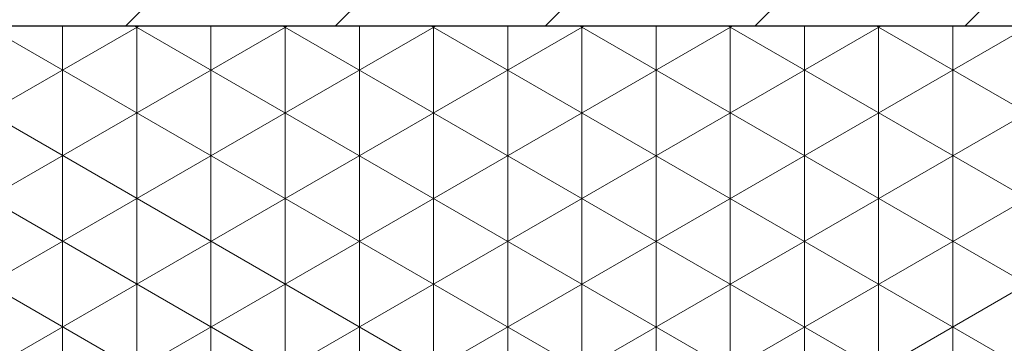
# Model space of a CAD drawing. Header units: millimetres. Extents: x -14064 to 10606674, y -83552 to 74051.
# Tile 514 of 656: x 28173 to 28194, y -16521 to -16514. Entities that reach past the tile are written whole.
import ezdxf

# ---------------------------------------------------------------- set-up
doc = ezdxf.new("R2010")
doc.units = ezdxf.units.MM

msp = doc.modelspace()

# ---------------------------------------------------------------- hatches: boundary and pattern name
at = {"lineweight": 5}
h = msp.add_hatch(dxfattribs=at)
h.set_pattern_fill('ANSI31', color=256)
h.set_pattern_definition([(45, (-34747.1418, -23888.6844), (-2.24506403, 2.24506403), [])])
h.paths.add_polyline_path([(28274.93738, -16512.1425), (28114.93738, -16512.1425), (28114.93738, -16514.1425), (28274.93738, -16514.1425)])
h = msp.add_hatch(dxfattribs=at)
h.set_pattern_fill('NET3', color=256, scale=0.5, angle=90)
h.set_pattern_definition([(90, (-34747.1418, -23888.6844), (-1.5875, 1e-16), []), (150, (-34747.1418, -23888.6844), (-0.79375, -1.37481533), []), (210, (-34747.1418, -23888.6844), (0.79375, -1.37481533), [])])
h.paths.add_polyline_path([(28234.93738, -16514.1425), (28154.93738, -16514.1425), (28154.93738, -16530.1425), (28234.93738, -16530.1425)])

# ---------------------------------------------------------------- linework, layer by layer
msp.add_line((27997.43875, -16514.1425), (28400.02442, -16514.1425))
msp.add_lwpolyline([(28114.93738, -16514.1425), (28274.93738, -16514.1425), (28274.93738, -16512.1425), (28114.93738, -16512.1425)], close=True)
msp.add_lwpolyline([(28154.93738, -16530.1425), (28234.93738, -16530.1425), (28234.93738, -16514.1425), (28154.93738, -16514.1425)], close=True, dxfattribs=at)

doc.saveas('drawing.dxf')
